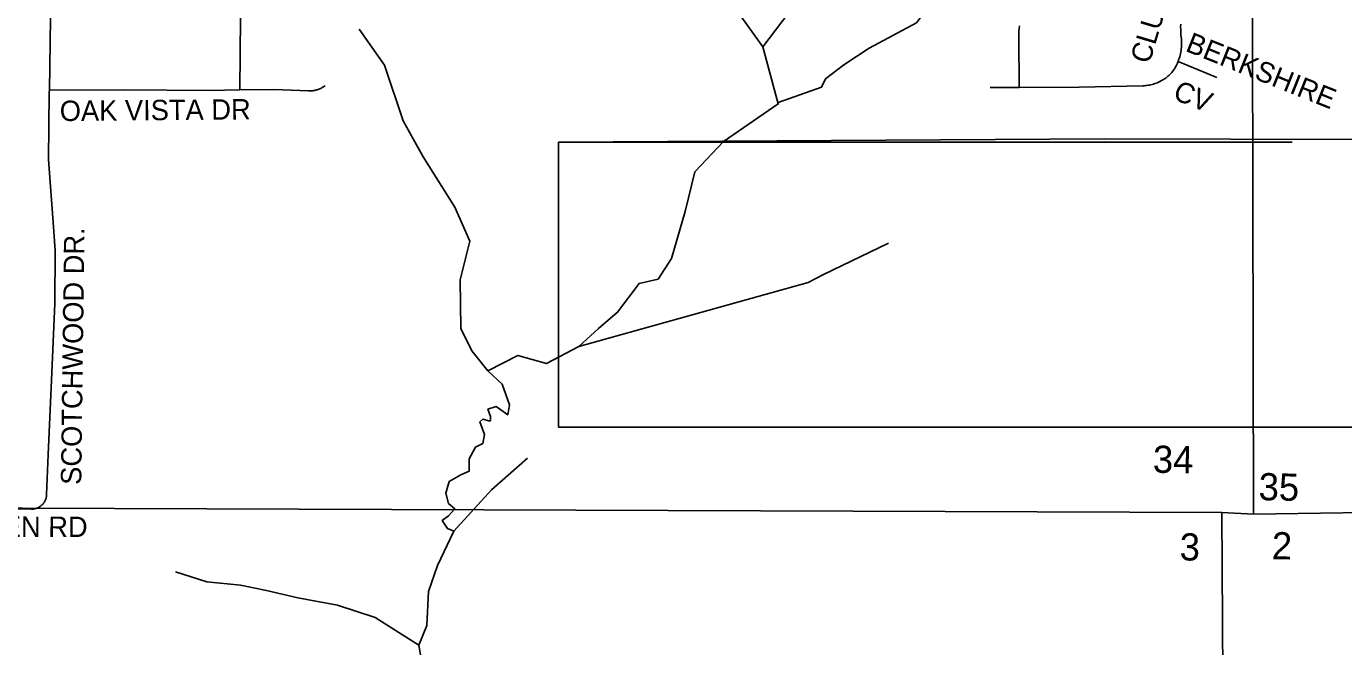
# Model space of a CAD drawing. Extents: x 1670563 to 1761545, y 515755 to 578944.
# Drawn here: x 1710696 to 1715540, y 564740 to 567022 of the extents above; entities that cross this region are included whole.
import ezdxf

# ---------------------------------------------------------------- set-up
doc = ezdxf.new("R2010")
doc.units = 0
for name, color, linetype in [('4_TwnRge', 7, 'Continuous'), ('5_sectionlines', 7, 'Continuous'), ('62_text', 7, 'Continuous'), ('LIMITS', 7, 'Continuous'), ('SHP_LINE', 7, 'Continuous'), ('STREETCL', 7, 'Continuous'), ('STRNAMES', 7, 'Continuous')]:
    doc.layers.add(name, color=color, linetype=linetype)

# ---------------------------------------------------------------- blocks, each defined once
blk = doc.blocks.new('CITY_LIMITS02')
at = {"layer": 'LIMITS'}
for p, q in [((1715350.9, 566595.9), (1712652.9, 566595.9)), ((1712652.9, 566595.9), (1712652.9, 565581.9)), ((1715350.9, 566595.9), (1714041.9, 566595.9)), ((1712652.9, 565547.9), (1716604.9, 565547.9))]:
    blk.add_line(p, q, dxfattribs=at)
for points in [[(1714659.9, 566607.9), (1712652.9, 566595.9)], [(1712652.9, 566595.9), (1712652.9, 565547.9)], [(1716988.2, 566602.3), (1714659.9, 566607.9)], [(1712652.9, 565547.9), (1716604.9, 565547.9)]]:
    blk.add_lwpolyline(points, dxfattribs=at)

msp = doc.modelspace()

# ---------------------------------------------------------------- linework, layer by layer
at = {"layer": '4_TwnRge'}
msp.add_lwpolyline([(1720455.1, 565306), (1715208.3, 565227.8), (1715092.6, 565233.3), (1710001.7, 565251.4), (1709850.1, 565251.4), (1704696.7, 565228.3), (1704511, 565220.7), (1699397.7, 565205.1), (1699224.1, 565203.4), (1693900.8, 565154.5), (1688559.5, 565099.9), (1688483.7, 565104.9), (1683270, 565036.6)], dxfattribs=at)
at = {"layer": '5_sectionlines'}
msp.add_line((1715092.6, 565233.3), (1715121.2, 559943.8), dxfattribs=at)
msp.add_lwpolyline([(1715208.3, 565227.8), (1715196.9, 570541.2), (1715192.9, 572370.1)], dxfattribs=at)
at = {"layer": 'SHP_LINE'}
for points in [[(1713404, 566946), (1713497, 567069), (1713522, 567198), (1713564, 567362), (1713543, 567464), (1713481, 567608), (1713456, 567793), (1713522, 567962), (1713610, 568095), (1713651, 568280), (1713635, 568418), (1713672, 568630), (1713719, 568730), (1713763, 568844), (1713780, 568967), (1713727, 569049), (1713675, 569110), (1713657, 569212), (1713698, 569274), (1713760, 569335), (1713783, 569426)], [(1712834, 568034), (1712851, 567899), (1712924, 567803), (1712931, 567684), (1712927, 567605), (1712967, 567562), (1713043, 567529), (1713152, 567397), (1713218, 567268), (1713311, 567076), (1713404, 566946)], [(1714189, 567356), (1714088, 567250), (1714041, 567182), (1714041, 567105), (1713995, 567069), (1713969, 567034), (1713795, 566941), (1713702, 566880), (1713635, 566828), (1713620, 566798), (1713461, 566741)], [(1712393, 565755), (1712334, 565828), (1712294, 565910), (1712291, 566089), (1712327, 566231), (1712271, 566357), (1712155, 566542), (1712082, 566674), (1712013, 566879), (1711920, 567011)], [(1713461, 566741), (1713461, 566736), (1713404, 566946)], [(1713461, 566736), (1713260, 566598), (1713154, 566486), (1713118, 566340), (1713068, 566168), (1713019, 566092), (1712949, 566076), (1712870, 565970), (1712800, 565910), (1712728, 565844)], [(1712728, 565844), (1713571, 566079), (1713627, 566109), (1713866, 566224)], [(1712728, 565844), (1712608, 565781), (1712503, 565811), (1712393, 565755)], [(1712393, 565755), (1712446, 565705), (1712473, 565629), (1712466, 565593), (1712423, 565623), (1712393, 565613), (1712403, 565586), (1712403, 565573), (1712400, 565570), (1712374, 565577), (1712364, 565567), (1712380, 565520), (1712374, 565487), (1712347, 565474), (1712324, 565431), (1712324, 565385), (1712294, 565372), (1712251, 565347), (1712238, 565304), (1712248, 565267), (1712271, 565247), (1712248, 565221), (1712225, 565204), (1712244, 565175), (1712268, 565165)], [(1712268, 565165), (1712406, 565317), (1712539, 565433)], [(1712268, 565165), (1712208, 565039), (1712175, 564943), (1712168, 564818), (1712139, 564745)], [(1712139, 564745), (1711979, 564847), (1711840, 564893), (1711694, 564920), (1711579, 564946), (1711483, 564966), (1711360, 564979), (1711244, 565015)], [(1712139, 564745), (1712152, 564666), (1712185, 564596), (1712258, 564533), (1712297, 564467), (1712301, 564381), (1712357, 564342), (1712506, 564191), (1712628, 563996), (1712701, 563893), (1712777, 563642), (1712843, 563450), (1712933, 563103), (1713002, 562776), (1712986, 562621)]]:
    msp.add_lwpolyline(points, dxfattribs=at)
at = {"layer": 'STREETCL'}
for points in [[(1710791.7, 567348.8), (1710789.5, 567263.3), (1710784.8, 567050.2), (1710780.4, 566786.7)], [(1711486.5, 567347), (1711485.8, 567321.2), (1711481.1, 566787.6)], [(1714347.1, 566797.2), (1714345.5, 566981.2), (1714345.5, 566991.9), (1714346, 567002.5), (1714346.8, 567013.1), (1714348, 567023.7)], [(1714940.8, 567029.3), (1714940.6, 567019.7), (1714940.7, 567010.1), (1714941.1, 567000.5), (1714941.8, 566991), (1714942.8, 566981.4), (1714943.4, 566975.4), (1714943.8, 566969.3), (1714944.1, 566963.3), (1714944.1, 566957.2), (1714943.9, 566951.2), (1714943.5, 566945.1), (1714942.9, 566939.1), (1714942.1, 566933.1), (1714941.1, 566927.1), (1714939.9, 566921.1), (1714938.6, 566915.2), (1714937, 566909.4), (1714935.2, 566903.6), (1714933.2, 566897.9), (1714931, 566892.2)], [(1714931, 566892.2), (1714928.7, 566886.7), (1714926.2, 566881.3), (1714923.5, 566876), (1714920.7, 566870.8), (1714917.7, 566865.6), (1714914.5, 566860.6), (1714911.1, 566855.7), (1714907.9, 566851.9), (1714904.5, 566848.2), (1714900.9, 566844.6), (1714897.3, 566841.2), (1714893.5, 566837.8), (1714889.6, 566834.7), (1714885.6, 566831.6), (1714881.5, 566828.7), (1714877.3, 566825.9), (1714873, 566823.3), (1714868.6, 566820.8), (1714864.2, 566818.5), (1714859.6, 566816.3), (1714855, 566814.3), (1714850.3, 566812.5), (1714845.6, 566810.8), (1714840.8, 566809.3), (1714835.9, 566807.9), (1714831.1, 566806.7), (1714826.1, 566805.7), (1714821.2, 566804.9), (1714816.2, 566804.2), (1714811.2, 566803.7), (1714806.2, 566803.4), (1714801.1, 566803.2), (1714567.4, 566798.2), (1714347.1, 566797.2)], [(1714931, 566892.2), (1715073.6, 566833)], [(1710780.4, 566786.7), (1710780.2, 566777.8), (1710777.2, 566532.1), (1710795.1, 566284.3), (1710801.3, 566196.3), (1710800.8, 566001.7), (1710787.9, 565719.6), (1710775.6, 565446.2), (1710770.5, 565299.3), (1710770.4, 565297.3), (1710770.2, 565295.4), (1710770, 565293.5), (1710769.7, 565291.6), (1710769.3, 565289.7), (1710768.9, 565287.8), (1710768.4, 565286), (1710767.8, 565284.1), (1710767.2, 565282.3), (1710766.5, 565280.5), (1710765.8, 565278.7), (1710764.9, 565277), (1710764.1, 565275.2), (1710763.1, 565273.6), (1710762.1, 565271.9), (1710761.1, 565270.3), (1710760, 565268.7), (1710758.8, 565267.2), (1710757.6, 565265.7), (1710756.3, 565264.2), (1710755, 565262.8), (1710753.6, 565261.4)], [(1710780.4, 566786.7), (1711056.9, 566787.7), (1711369.4, 566786.1), (1711481.1, 566787.6)], [(1711481.1, 566787.6), (1711606.1, 566789.3), (1711732.9, 566784.2), (1711736.2, 566784.1), (1711739.5, 566784.2), (1711742.7, 566784.3), (1711746, 566784.6), (1711749.3, 566784.9), (1711752.6, 566785.4), (1711755.8, 566786), (1711759, 566786.7), (1711762.2, 566787.5), (1711765.4, 566788.5), (1711768.5, 566789.5), (1711771.6, 566790.6), (1711774.6, 566791.9), (1711777.6, 566793.2), (1711780.6, 566794.7), (1711783.5, 566796.2), (1711786.3, 566797.8), (1711789.1, 566799.6), (1711791.9, 566801.4), (1711794.5, 566803.4)], [(1714347.1, 566797.2), (1714240.7, 566796.7)], [(1710753.6, 565261.4), (1710752.2, 565260.1), (1710750.7, 565258.9), (1710749.2, 565257.7), (1710747.7, 565256.5), (1710746.1, 565255.4), (1710744.5, 565254.3), (1710742.8, 565253.4), (1710741.1, 565252.4), (1710739.4, 565251.5), (1710737.7, 565250.7), (1710735.9, 565250), (1710734.1, 565249.3), (1710732.3, 565248.7), (1710730.4, 565248.1), (1710728.5, 565247.6), (1710726.7, 565247.2), (1710724.8, 565246.8), (1710722.9, 565246.5), (1710720.9, 565246.3), (1710719, 565246.1), (1710717.1, 565246.1), (1710715.2, 565246), (1710616.4, 565248.1)]]:
    msp.add_lwpolyline(points, dxfattribs=at)

# ---------------------------------------------------------------- block references
msp.add_blockref('CITY_LIMITS02', (0, 0), dxfattribs=at)

# ---------------------------------------------------------------- texts
at = {"layer": '62_text'}
for s, rotation, p in [('34', 358.9266, (1714837.8, 565379.9)), ('35', 358.9275, (1715226.7, 565278.9)), ('3', 358.9275, (1714936.3, 565057.6)), ('2', 358.9275, (1715275.1, 565061.8))]:
    msp.add_text(s, height=100, rotation=rotation, dxfattribs=at).set_placement(p)
at = {"layer": 'STRNAMES'}
for s, rotation, p in [('CLUBHOUSE', 73.4665, (1714826, 566880.8)), ('BERKSHIRE', 338.1047, (1714954.5, 566932)), (' CV', 338.1047, (1714882.5, 566765.9)), ('OAK VISTA DR', 0.5081, (1710819, 566673.1)), ('SCOTCHWOOD DR.', 89.273, (1710897.7, 565334.9)), ('THOMAS GREEN RD', 359.8469, (1709934.9, 565145.8))]:
    msp.add_text(s, height=75, rotation=rotation, dxfattribs=at).set_placement(p)

doc.saveas('drawing.dxf')
